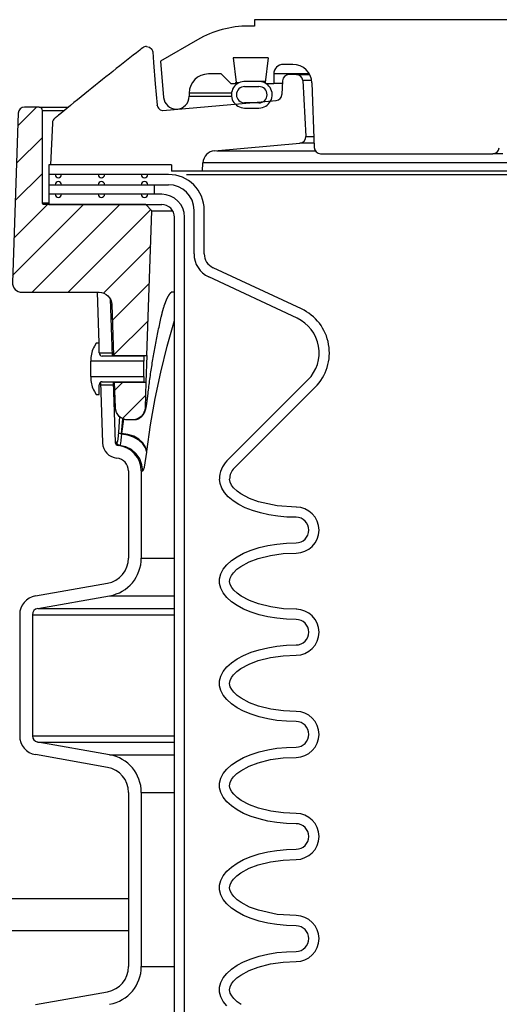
# Model space of a CAD drawing. Extents: x 1529 to 4201, y -422 to 622.
# Tile 325 of 460: x 2221.56 to 2226.25, y 494.76 to 504.39. Entities that reach past the tile are written whole.
import ezdxf

# ---------------------------------------------------------------- set-up
doc = ezdxf.new("R2010")
doc.units = 0
doc.header["$MEASUREMENT"] = 0
doc.layers.add('SPILL-BUCKET', color=1, linetype='CONTINUOUS')
doc.layers.add('TANK-SLAB', color=6, linetype='CONTINUOUS')
pattern_1 = [(45, (8465.96865, -797.75803), (-0.176776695, 0.176776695), [])]

msp = doc.modelspace()

# ---------------------------------------------------------------- hatches: boundary and pattern name
at = {"layer": 'SPILL-BUCKET'}
h = msp.add_hatch(dxfattribs=at)
h.set_pattern_fill('ANSI31', scale=2, style=0)
h.set_pattern_definition(pattern_1)
edge = h.paths.add_edge_path()
edge.add_line((2222.80397, 501.10235), (2222.85344, 502.5188))
edge.add_line((2222.85344, 502.5188), (2222.79523, 502.58122))
edge.add_line((2222.79523, 502.58122), (2221.79713, 502.58122))
edge.add_arc((2221.79681, 502.59652), 0.01531, 181.187215, 271.187215, ccw=False)
edge.add_line((2221.7815, 502.59621), (2221.7815, 503.50244))
edge.add_arc((2221.75025, 503.50244), 0.03125, 0, 90)
edge.add_line((2221.75025, 503.53369), (2221.60843, 503.53369))
edge.add_arc((2221.60843, 503.47119), 0.0625, 90, 178.000024)
edge.add_line((2221.54597, 503.47337), (2221.48822, 501.81945))
edge.add_arc((2221.58191, 501.81618), 0.09375, 178.000024, 270)
edge.add_line((2221.58191, 501.72243), (2222.33638, 501.72243))
edge.add_arc((2222.33634, 501.59747), 0.12496, 1.981123, 89.981076, ccw=False)
edge.add_line((2222.46122, 501.60179), (2222.47866, 501.10235))
edge.add_line((2222.47866, 501.10235), (2222.80397, 501.10235))
h = msp.add_hatch(dxfattribs=at)
h.set_pattern_fill('ANSI31', scale=2, style=0)
h.set_pattern_definition(pattern_1)
edge = h.paths.add_edge_path()
edge.add_line((2222.4877, 500.84353), (2222.79494, 500.84353))
edge.add_line((2222.79494, 500.84353), (2222.78622, 500.59384))
edge.add_arc((2222.66134, 500.59824), 0.12496, 269.981519, 357.981224, ccw=False)
edge.add_line((2222.6613, 500.47328), (2222.62126, 500.47328))
edge.add_arc((2222.6213, 500.59824), 0.12496, 181.981032, 269.981053, ccw=False)
edge.add_line((2222.49642, 500.59392), (2222.4877, 500.84353))

# ---------------------------------------------------------------- linework, layer by layer
at = {"layer": 'SPILL-BUCKET', "linetype": 'Continuous'}
for p, q in [((2228.04285, 504.38936), (2223.85821, 504.38936)), ((2223.85821, 504.38936), (2223.85821, 504.3269)), ((2223.85821, 504.3269), (2223.79971, 504.3269)), ((2223.30005, 504.19302), (2222.93696, 503.98339)), ((2222.93696, 503.98339), (2222.96797, 503.62899)), ((2223.99081, 504.01462), (2223.64965, 504.01462)), ((2223.64965, 504.01462), (2223.67924, 503.77369)), ((2223.99081, 504.01462), (2223.96123, 503.77369)), ((2224.23227, 503.95216), (2224.13926, 503.95216)), ((2223.53031, 503.85847), (2223.40539, 503.85847)), ((2223.53031, 503.85847), (2223.62399, 503.76479)), ((2224.05277, 503.85847), (2224.04558, 503.85847)), ((2224.04558, 503.85847), (2224.04558, 503.76479)), ((2224.07432, 503.85847), (2224.05277, 503.85847)), ((2224.11018, 503.85847), (2224.07432, 503.85847)), ((2224.39453, 503.85847), (2224.11018, 503.85847)), ((2223.62399, 503.76479), (2223.69154, 503.76479)), ((2223.67033, 503.76479), (2223.67924, 503.77369)), ((2223.67924, 503.77369), (2223.68651, 503.77369)), ((2223.68651, 503.77369), (2223.70832, 503.77369)), ((2223.89003, 503.78434), (2223.77142, 503.78434)), ((2223.92823, 503.78477), (2223.90757, 503.78477)), ((2223.96261, 503.78477), (2223.92823, 503.78477)), ((2223.96123, 503.77369), (2223.97013, 503.76479)), ((2223.97013, 503.76479), (2224.04558, 503.76479)), ((2224.05506, 503.76479), (2224.04558, 503.76479)), ((2224.08346, 503.76479), (2224.05506, 503.76479)), ((2224.1307, 503.76479), (2224.08346, 503.76479)), ((2224.41952, 503.77133), (2224.44164, 503.13803)), ((2223.21802, 503.6711), (2223.21802, 503.63987)), ((2223.76077, 503.73481), (2223.90068, 503.73481)), ((2223.90068, 503.57492), (2223.76077, 503.57492)), ((2223.76077, 503.52495), (2223.90068, 503.52495)), ((2224.50406, 503.07776), (2226.18997, 503.07776)), ((2226.19594, 503.07776), (2226.18997, 503.07776)), ((2226.21385, 503.07776), (2226.19594, 503.07776)), ((2226.24363, 503.07776), (2226.21385, 503.07776)), ((2226.28519, 503.07776), (2226.24363, 503.07776))]:
    msp.add_line(p, q, dxfattribs=at)
at = {"layer": 'SPILL-BUCKET', "color": 1, "linetype": 'Continuous'}
for p, q in [((2222.66985, 504.04094), (2222.63703, 504.01508)), ((2222.70236, 504.06652), (2222.66985, 504.04094)), ((2222.7349, 504.09206), (2222.70236, 504.06652)), ((2222.74913, 504.1032), (2222.7349, 504.09206)), ((2222.76337, 504.11434), (2222.74913, 504.1032)), ((2222.80186, 504.12763), (2222.83036, 504.12065)), ((2222.83036, 504.12065), (2222.8525, 504.10129)), ((2222.8525, 504.10129), (2222.86333, 504.07386)), ((2222.86333, 504.07386), (2222.87022, 503.97141)), ((2222.57112, 503.96299), (2222.53803, 503.93677)), ((2222.60423, 503.98919), (2222.57112, 503.96299)), ((2222.63703, 504.01508), (2222.60423, 503.98919)), ((2222.87022, 503.97141), (2222.88644, 503.7627)), ((2222.43747, 503.85676), (2222.40375, 503.82984)), ((2222.47122, 503.88366), (2222.43747, 503.85676)), ((2222.50461, 503.91023), (2222.47122, 503.88366)), ((2222.53803, 503.93677), (2222.50461, 503.91023)), ((2224.26737, 503.85223), (2224.19435, 503.85223)), ((2224.26737, 503.85223), (2224.27556, 503.85223)), ((2222.33561, 503.77528), (2222.30117, 503.74762)), ((2222.36967, 503.80257), (2222.33561, 503.77528)), ((2222.40375, 503.82984), (2222.36967, 503.80257)), ((2222.88644, 503.7627), (2222.90557, 503.55414)), ((2224.13195, 503.7925), (2224.12604, 503.65712)), ((2224.32974, 503.79304), (2224.35839, 503.24624)), ((2222.19688, 503.66358), (2222.16169, 503.63512)), ((2222.2318, 503.69177), (2222.19688, 503.66358)), ((2222.26676, 503.71994), (2222.2318, 503.69177)), ((2222.30117, 503.74762), (2222.26676, 503.71994)), ((2222.09109, 503.57787), (2222.05567, 503.54908)), ((2222.12653, 503.60663), (2222.09109, 503.57787)), ((2222.16169, 503.63512), (2222.12653, 503.60663)), ((2222.9586, 503.50047), (2224.06908, 503.59763)), ((2221.96164, 503.47237), (2221.939, 503.45384)), ((2221.98429, 503.49089), (2221.96164, 503.47237)), ((2222.01997, 503.52), (2221.98429, 503.49089)), ((2222.05567, 503.54908), (2222.01997, 503.52)), ((2222.90614, 503.54872), (2222.90722, 503.5433)), ((2222.90722, 503.5433), (2222.91084, 503.53307)), ((2222.91084, 503.53307), (2222.91689, 503.52301)), ((2222.91689, 503.52301), (2222.93459, 503.50737)), ((2222.93459, 503.50737), (2222.95849, 503.5005)), ((2221.87923, 503.3756), (2221.85957, 502.96845)), ((2221.87931, 503.37651), (2221.87923, 503.3756)), ((2221.87942, 503.37775), (2221.87931, 503.37651)), ((2221.87953, 503.37903), (2221.87942, 503.37775)), ((2221.8796, 503.37992), (2221.87953, 503.37903)), ((2221.87968, 503.38084), (2221.8796, 503.37992)), ((2221.90411, 503.42543), (2221.90268, 503.42427)), ((2221.90556, 503.4266), (2221.90411, 503.42543)), ((2221.9075, 503.42817), (2221.90556, 503.4266)), ((2221.90946, 503.42976), (2221.9075, 503.42817)), ((2221.91152, 503.43143), (2221.90946, 503.42976)), ((2221.91359, 503.43311), (2221.91152, 503.43143)), ((2221.91576, 503.43487), (2221.91359, 503.43311)), ((2221.91794, 503.43664), (2221.91576, 503.43487)), ((2221.92018, 503.43846), (2221.91794, 503.43664)), ((2221.92243, 503.4403), (2221.92018, 503.43846)), ((2221.92474, 503.44218), (2221.92243, 503.4403)), ((2221.92707, 503.44408), (2221.92474, 503.44218)), ((2221.92946, 503.44603), (2221.92707, 503.44408)), ((2221.93186, 503.44799), (2221.92946, 503.44603)), ((2221.93432, 503.45), (2221.93186, 503.44799)), ((2221.9368, 503.45203), (2221.93432, 503.45)), ((2221.9379, 503.45293), (2221.9368, 503.45203)), ((2221.93901, 503.45383), (2221.9379, 503.45293)), ((2223.46672, 503.10772), (2224.30147, 503.18075)), ((2223.34847, 502.906), (2223.35286, 502.98982)), ((2221.84393, 502.96845), (2221.84393, 502.58122)), ((2223.04626, 502.96845), (2221.84393, 502.96845)), ((2223.04626, 502.96845), (2223.04626, 502.906)), ((2223.34847, 502.906), (2223.04626, 502.906)), ((2223.01548, 502.87477), (2221.84396, 502.87477)), ((2221.84396, 502.77484), (2223.01548, 502.77484)), ((2222.94883, 502.68115), (2221.84393, 502.68115)), ((2221.84393, 502.58122), (2222.94883, 502.58122)), ((2223.26531, 502.09813), (2223.26531, 502.52501)), ((2223.36524, 502.09813), (2223.36524, 502.52501)), ((2223.07374, 488.25874), (2223.07374, 502.4563)), ((2223.17367, 488.25874), (2223.17367, 502.4563)), ((2224.3157, 501.55982), (2223.45143, 501.96284)), ((2224.27347, 501.46925), (2223.4092, 501.87227)), ((2222.31813, 501.72243), (2222.33558, 501.22277)), ((2222.44535, 501.65859), (2222.46492, 501.09826)), ((2222.30677, 501.22277), (2222.29027, 501.1942)), ((2222.33675, 501.22277), (2222.30677, 501.22277)), ((2222.33675, 501.12824), (2222.33675, 501.22277)), ((2222.2568, 501.06929), (2222.2568, 501.04839)), ((2222.77395, 501.09826), (2222.36673, 501.09826)), ((2222.46385, 501.12896), (2222.46384, 501.12908)), ((2222.47882, 501.0994), (2222.47875, 501.10066)), ((2222.47891, 501.09764), (2222.47882, 501.0994)), ((2222.77395, 501.09826), (2222.77395, 501.04839)), ((2222.2568, 501.04265), (2222.2568, 501.04839)), ((2222.77395, 501.04839), (2222.2568, 501.04839)), ((2222.2568, 501.02629), (2222.2568, 501.04265)), ((2222.2568, 501.00182), (2222.2568, 501.02629)), ((2222.2568, 500.97294), (2222.2568, 501.00182)), ((2222.2568, 500.94407), (2222.2568, 500.97294)), ((2222.77395, 501.04265), (2222.77395, 501.04839)), ((2222.77395, 501.02629), (2222.77395, 501.04265)), ((2222.77395, 501.00182), (2222.77395, 501.02629)), ((2222.77395, 500.97294), (2222.77395, 501.00182)), ((2222.77395, 500.94407), (2222.77395, 500.97294)), ((2222.2568, 500.91959), (2222.2568, 500.94407)), ((2222.2568, 500.90324), (2222.2568, 500.91959)), ((2222.2568, 500.89749), (2222.2568, 500.90324)), ((2222.2568, 500.89749), (2222.77395, 500.89749)), ((2222.2568, 500.89749), (2222.2568, 500.8766)), ((2222.77395, 500.91959), (2222.77395, 500.94407)), ((2222.77395, 500.90324), (2222.77395, 500.91959)), ((2222.77395, 500.89749), (2222.77395, 500.90324)), ((2222.77395, 500.89749), (2222.77395, 500.84763)), ((2223.58726, 500.07182), (2224.38008, 500.86464)), ((2222.33675, 500.72311), (2222.33675, 500.81765)), ((2222.34888, 500.84174), (2222.36958, 500.24898)), ((2222.36673, 500.84763), (2222.77395, 500.84763)), ((2222.47367, 500.84763), (2222.49442, 500.25334)), ((2222.48764, 500.84689), (2222.48762, 500.84802)), ((2222.48768, 500.84514), (2222.48764, 500.84689)), ((2223.65793, 500.00115), (2224.45075, 500.79397)), ((2222.29027, 500.75168), (2222.30677, 500.72311)), ((2222.30677, 500.72311), (2222.33675, 500.72311)), ((2222.62467, 499.97457), (2222.62467, 499.12188)), ((2222.74959, 499.97457), (2222.74959, 499.12188)), ((2223.51955, 499.84999), (2223.51409, 499.89516)), ((2223.53587, 499.80548), (2223.51955, 499.84999)), ((2223.56279, 499.76228), (2223.53587, 499.80548)), ((2223.61942, 499.86403), (2223.61402, 499.89516)), ((2223.63342, 499.8355), (2223.61942, 499.86403)), ((2223.65272, 499.81009), (2223.63342, 499.8355)), ((2223.68657, 499.77762), (2223.65272, 499.81009)), ((2223.59994, 499.72101), (2223.56279, 499.76228)), ((2223.64676, 499.68228), (2223.59994, 499.72101)), ((2223.72458, 499.75007), (2223.68657, 499.77762)), ((2223.80793, 499.70553), (2223.72458, 499.75007)), ((2223.89628, 499.67272), (2223.80793, 499.70553)), ((2223.70258, 499.64666), (2223.64676, 499.68228)), ((2223.76658, 499.61466), (2223.70258, 499.64666)), ((2223.83782, 499.58675), (2223.76658, 499.61466)), ((2224.07747, 499.6326), (2223.89628, 499.67272)), ((2224.26358, 499.62035), (2224.07747, 499.6326)), ((2224.2696, 499.62035), (2224.26358, 499.62035)), ((2223.91527, 499.56334), (2223.83782, 499.58675)), ((2223.99781, 499.54477), (2223.91527, 499.56334)), ((2224.08421, 499.53131), (2223.99781, 499.54477)), ((2224.17324, 499.52315), (2224.08421, 499.53131)), ((2224.26358, 499.52042), (2224.17324, 499.52315)), ((2223.82304, 499.19902), (2223.90251, 499.22423)), ((2223.90251, 499.22423), (2223.98767, 499.24427)), ((2223.98767, 499.24427), (2224.07719, 499.25881)), ((2224.07719, 499.25881), (2224.16964, 499.26763)), ((2224.16964, 499.26763), (2224.26358, 499.27059)), ((2223.63076, 499.09664), (2223.68609, 499.13471)), ((2223.68609, 499.13471), (2223.75052, 499.16902)), ((2223.75052, 499.16902), (2223.82304, 499.19902)), ((2223.89315, 499.1173), (2224.0144, 499.14794)), ((2224.0144, 499.14794), (2224.13822, 499.16523)), ((2224.13822, 499.16523), (2224.26358, 499.17066)), ((2223.55077, 499.01165), (2223.58542, 499.0554)), ((2223.58542, 499.0554), (2223.63076, 499.09664)), ((2223.6844, 499.01158), (2223.72245, 499.03954)), ((2223.72245, 499.03954), (2223.80517, 499.08431)), ((2223.80517, 499.08431), (2223.89315, 499.1173)), ((2223.51557, 498.91937), (2223.52737, 498.96606)), ((2223.52737, 498.96606), (2223.55077, 499.01165)), ((2223.6185, 498.92382), (2223.63174, 498.95262)), ((2223.63174, 498.95262), (2223.65064, 498.97851)), ((2223.65064, 498.97851), (2223.6844, 499.01158)), ((2221.71461, 498.75178), (2222.41823, 498.87585)), ((2223.51557, 498.87232), (2223.51557, 498.91937)), ((2223.52737, 498.82562), (2223.51557, 498.87232)), ((2223.61407, 498.89306), (2223.6185, 498.92382)), ((2223.62025, 498.86252), (2223.61407, 498.89306)), ((2223.63468, 498.83429), (2223.62025, 498.86252)), ((2221.7363, 498.62876), (2222.43992, 498.75283)), ((2223.55077, 498.78004), (2223.52737, 498.82562)), ((2223.58542, 498.73629), (2223.55077, 498.78004)), ((2223.65416, 498.80916), (2223.63468, 498.83429)), ((2223.68843, 498.77683), (2223.65416, 498.80916)), ((2223.72675, 498.74936), (2223.68843, 498.77683)), ((2223.80968, 498.70545), (2223.72675, 498.74936)), ((2223.63076, 498.69505), (2223.58542, 498.73629)), ((2223.68609, 498.65697), (2223.63076, 498.69505)), ((2223.75052, 498.62267), (2223.68609, 498.65697)), ((2223.89758, 498.673), (2223.80968, 498.70545)), ((2224.01737, 498.64315), (2223.89758, 498.673)), ((2221.55978, 498.56726), (2221.55978, 497.38273)), ((2221.68469, 498.56726), (2221.68469, 497.38273)), ((2223.82304, 498.59267), (2223.75052, 498.62267)), ((2223.90251, 498.56745), (2223.82304, 498.59267)), ((2223.98767, 498.54742), (2223.90251, 498.56745)), ((2224.13946, 498.62632), (2224.01737, 498.64315)), ((2224.26358, 498.62103), (2224.13946, 498.62632)), ((2224.27005, 498.62103), (2224.26358, 498.62103)), ((2224.07719, 498.53287), (2223.98767, 498.54742)), ((2224.16964, 498.52406), (2224.07719, 498.53287)), ((2224.26358, 498.5211), (2224.16964, 498.52406)), ((2224.07719, 498.2595), (2224.16964, 498.26832)), ((2224.16964, 498.26832), (2224.26358, 498.27127)), ((2223.68609, 498.1354), (2223.75052, 498.1697)), ((2223.75052, 498.1697), (2223.82304, 498.1997)), ((2223.82304, 498.1997), (2223.90251, 498.22492)), ((2223.90251, 498.22492), (2223.98767, 498.24496)), ((2223.98767, 498.24496), (2224.07719, 498.2595)), ((2224.0144, 498.14863), (2224.13822, 498.16591)), ((2224.13822, 498.16591), (2224.26358, 498.17134)), ((2223.58542, 498.05609), (2223.63076, 498.09732)), ((2223.63076, 498.09732), (2223.68609, 498.1354)), ((2223.72245, 498.04023), (2223.80517, 498.08499)), ((2223.80517, 498.08499), (2223.89315, 498.11798)), ((2223.89315, 498.11798), (2224.0144, 498.14863)), ((2223.52737, 497.96675), (2223.55077, 498.01233)), ((2223.55077, 498.01233), (2223.58542, 498.05609)), ((2223.63174, 497.95331), (2223.65064, 497.9792)), ((2223.65064, 497.9792), (2223.6844, 498.01226)), ((2223.6844, 498.01226), (2223.72245, 498.04023)), ((2223.51557, 497.92006), (2223.52737, 497.96675)), ((2223.51557, 497.873), (2223.51557, 497.92006)), ((2223.61407, 497.89374), (2223.6185, 497.92451)), ((2223.62025, 497.8632), (2223.61407, 497.89374)), ((2223.6185, 497.92451), (2223.63174, 497.95331)), ((2223.52737, 497.82631), (2223.51557, 497.873)), ((2223.55077, 497.78073), (2223.52737, 497.82631)), ((2223.58542, 497.73697), (2223.55077, 497.78073)), ((2223.63468, 497.83498), (2223.62025, 497.8632)), ((2223.65416, 497.80985), (2223.63468, 497.83498)), ((2223.68843, 497.77752), (2223.65416, 497.80985)), ((2223.63076, 497.69573), (2223.58542, 497.73697)), ((2223.68609, 497.65766), (2223.63076, 497.69573)), ((2223.72675, 497.75004), (2223.68843, 497.77752)), ((2223.80968, 497.70613), (2223.72675, 497.75004)), ((2223.89758, 497.67369), (2223.80968, 497.70613)), ((2223.75052, 497.62335), (2223.68609, 497.65766)), ((2223.82304, 497.59335), (2223.75052, 497.62335)), ((2223.90251, 497.56814), (2223.82304, 497.59335)), ((2224.01737, 497.64383), (2223.89758, 497.67369)), ((2224.13946, 497.627), (2224.01737, 497.64383)), ((2224.26358, 497.62172), (2224.13946, 497.627)), ((2223.98767, 497.5481), (2223.90251, 497.56814)), ((2224.07719, 497.53356), (2223.98767, 497.5481)), ((2224.16964, 497.52474), (2224.07719, 497.53356)), ((2224.26358, 497.52178), (2224.16964, 497.52474)), ((2222.43992, 497.19715), (2221.7363, 497.32122)), ((2223.82304, 497.20038), (2223.90251, 497.2256)), ((2223.90251, 497.2256), (2223.98767, 497.24564)), ((2223.98767, 497.24564), (2224.07719, 497.26018)), ((2224.07719, 497.26018), (2224.16964, 497.269)), ((2224.16964, 497.269), (2224.26358, 497.27195)), ((2222.41823, 497.07414), (2221.71461, 497.1982)), ((2223.63076, 497.09801), (2223.68609, 497.13608)), ((2223.68609, 497.13608), (2223.75052, 497.17039)), ((2223.75052, 497.17039), (2223.82304, 497.20038)), ((2223.80517, 497.08568), (2223.89315, 497.11866)), ((2223.89315, 497.11866), (2224.0144, 497.14931)), ((2224.0144, 497.14931), (2224.13822, 497.16659)), ((2224.13822, 497.16659), (2224.26358, 497.17202)), ((2223.52737, 496.96743), (2223.55077, 497.01301)), ((2223.55077, 497.01301), (2223.58542, 497.05677)), ((2223.58542, 497.05677), (2223.63076, 497.09801)), ((2223.65064, 496.97988), (2223.6844, 497.01295)), ((2223.6844, 497.01295), (2223.72245, 497.04091)), ((2223.72245, 497.04091), (2223.80517, 497.08568)), ((2223.51557, 496.92074), (2223.52737, 496.96743)), ((2223.51557, 496.87368), (2223.51557, 496.92074)), ((2223.61407, 496.89442), (2223.6185, 496.92519)), ((2223.6185, 496.92519), (2223.63174, 496.95399)), ((2223.63174, 496.95399), (2223.65064, 496.97988)), ((2222.62467, 496.8281), (2222.62467, 495.12461)), ((2222.74959, 496.8281), (2222.74959, 495.12461)), ((2223.52737, 496.82699), (2223.51557, 496.87368)), ((2223.55077, 496.78141), (2223.52737, 496.82699)), ((2223.62025, 496.86388), (2223.61407, 496.89442)), ((2223.63468, 496.83566), (2223.62025, 496.86388)), ((2223.65416, 496.81053), (2223.63468, 496.83566)), ((2223.58542, 496.73765), (2223.55077, 496.78141)), ((2223.63076, 496.69641), (2223.58542, 496.73765)), ((2223.68843, 496.7782), (2223.65416, 496.81053)), ((2223.72675, 496.75072), (2223.68843, 496.7782)), ((2223.80968, 496.70681), (2223.72675, 496.75072)), ((2223.68609, 496.65834), (2223.63076, 496.69641)), ((2223.75052, 496.62404), (2223.68609, 496.65834)), ((2223.82304, 496.59404), (2223.75052, 496.62404)), ((2223.89758, 496.67437), (2223.80968, 496.70681)), ((2224.01737, 496.64452), (2223.89758, 496.67437)), ((2224.13946, 496.62768), (2224.01737, 496.64452)), ((2224.26358, 496.6224), (2224.13946, 496.62768)), ((2223.90251, 496.56882), (2223.82304, 496.59404)), ((2223.98767, 496.54878), (2223.90251, 496.56882)), ((2224.07719, 496.53424), (2223.98767, 496.54878)), ((2224.16964, 496.52542), (2224.07719, 496.53424)), ((2224.26358, 496.52247), (2224.16964, 496.52542)), ((2223.90251, 496.22628), (2223.98767, 496.24632)), ((2223.98767, 496.24632), (2224.07719, 496.26086)), ((2224.07719, 496.26086), (2224.16964, 496.26968)), ((2224.16964, 496.26968), (2224.26358, 496.27264)), ((2223.68609, 496.13676), (2223.75052, 496.17107)), ((2223.75052, 496.17107), (2223.82304, 496.20107)), ((2223.82304, 496.20107), (2223.90251, 496.22628)), ((2223.89315, 496.11935), (2224.0144, 496.14999)), ((2224.0144, 496.14999), (2224.13822, 496.16728)), ((2224.13822, 496.16728), (2224.26358, 496.17271)), ((2223.55077, 496.0137), (2223.58542, 496.05745)), ((2223.58542, 496.05745), (2223.63076, 496.09869)), ((2223.63076, 496.09869), (2223.68609, 496.13676)), ((2223.72245, 496.04159), (2223.80517, 496.08636)), ((2223.80517, 496.08636), (2223.89315, 496.11935)), ((2223.51557, 495.92142), (2223.52737, 495.96811)), ((2223.52737, 495.96811), (2223.55077, 496.0137)), ((2223.6185, 495.92587), (2223.63174, 495.95467)), ((2223.63174, 495.95467), (2223.65064, 495.98056)), ((2223.65064, 495.98056), (2223.6844, 496.01363)), ((2223.6844, 496.01363), (2223.72245, 496.04159)), ((2223.51557, 495.87436), (2223.51557, 495.92142)), ((2223.52737, 495.82767), (2223.51557, 495.87436)), ((2223.61407, 495.8951), (2223.6185, 495.92587)), ((2223.62025, 495.86457), (2223.61407, 495.8951)), ((2223.63468, 495.83634), (2223.62025, 495.86457)), ((2223.55077, 495.78209), (2223.52737, 495.82767)), ((2223.58542, 495.73834), (2223.55077, 495.78209)), ((2223.65416, 495.81121), (2223.63468, 495.83634)), ((2223.68843, 495.77888), (2223.65416, 495.81121)), ((2223.72675, 495.75141), (2223.68843, 495.77888)), ((2223.63076, 495.6971), (2223.58542, 495.73834)), ((2223.68609, 495.65902), (2223.63076, 495.6971)), ((2223.75052, 495.62472), (2223.68609, 495.65902)), ((2223.80968, 495.70749), (2223.72675, 495.75141)), ((2223.89758, 495.67505), (2223.80968, 495.70749)), ((2224.07814, 495.63525), (2223.89758, 495.67505)), ((2223.82304, 495.59472), (2223.75052, 495.62472)), ((2223.90251, 495.5695), (2223.82304, 495.59472)), ((2223.98767, 495.54947), (2223.90251, 495.5695)), ((2224.26358, 495.62308), (2224.07814, 495.63525)), ((2224.07719, 495.53492), (2223.98767, 495.54947)), ((2224.16964, 495.52611), (2224.07719, 495.53492)), ((2224.26358, 495.52315), (2224.16964, 495.52611)), ((2223.75052, 495.17175), (2223.82304, 495.20175)), ((2223.82304, 495.20175), (2223.90251, 495.22697)), ((2223.90251, 495.22697), (2223.98767, 495.247)), ((2223.98767, 495.247), (2224.07719, 495.26155)), ((2224.07719, 495.26155), (2224.16964, 495.27037)), ((2224.16964, 495.27037), (2224.26358, 495.27332)), ((2223.58542, 495.05814), (2223.63076, 495.09937)), ((2223.63076, 495.09937), (2223.68609, 495.13745)), ((2223.68609, 495.13745), (2223.75052, 495.17175)), ((2223.72245, 495.04227), (2223.80517, 495.08704)), ((2223.80517, 495.08704), (2223.89315, 495.12003)), ((2223.89315, 495.12003), (2224.0144, 495.15068)), ((2224.0144, 495.15068), (2224.13822, 495.16796)), ((2224.13822, 495.16796), (2224.26358, 495.17339)), ((2223.52737, 494.9688), (2223.55077, 495.01438)), ((2223.55077, 495.01438), (2223.58542, 495.05814)), ((2223.65064, 494.98125), (2223.6844, 495.01431)), ((2223.6844, 495.01431), (2223.72245, 495.04227)), ((2223.51557, 494.92211), (2223.52737, 494.9688)), ((2223.51557, 494.87505), (2223.51557, 494.92211)), ((2223.61407, 494.89579), (2223.6185, 494.92656)), ((2223.62025, 494.86525), (2223.61407, 494.89579)), ((2223.6185, 494.92656), (2223.63174, 494.95536)), ((2223.63174, 494.95536), (2223.65064, 494.98125)), ((2221.71461, 494.75451), (2222.41823, 494.87858)), ((2223.52737, 494.82836), (2223.51557, 494.87505)), ((2223.55077, 494.78278), (2223.52737, 494.82836)), ((2223.63468, 494.83703), (2223.62025, 494.86525)), ((2223.65416, 494.81189), (2223.63468, 494.83703)), ((2223.68843, 494.77956), (2223.65416, 494.81189)), ((2223.58542, 494.73902), (2223.55077, 494.78278)), ((2223.72675, 494.75209), (2223.68843, 494.77956))]:
    msp.add_line(p, q, dxfattribs=at)
at = {"layer": 'SPILL-BUCKET', "color": 7, "linetype": 'Continuous'}
for p, q in [((2224.26737, 503.85223), (2224.39799, 503.85223)), ((2224.4174, 503.79304), (2224.32974, 503.79304)), ((2223.6318, 503.6711), (2223.21802, 503.6711)), ((2223.21802, 503.63987), (2223.6318, 503.63987)), ((2224.44016, 503.18075), (2224.30147, 503.18075)), ((2224.35839, 503.24624), (2224.43787, 503.24624)), ((2223.48851, 503.10772), (2224.451, 503.10772)), ((2234.55108, 502.98982), (2223.35286, 502.98982)), ((2234.54898, 502.906), (2223.34847, 502.906)), ((2223.19253, 502.87477), (2234.54867, 502.87477)), ((2222.8745, 502.77484), (2222.8745, 502.68115)), ((2222.98831, 501.6291), (2222.98944, 501.63197)), ((2222.98944, 501.63197), (2222.99058, 501.63481)), ((2222.99058, 501.63481), (2222.99169, 501.63752)), ((2222.99169, 501.63752), (2222.99279, 501.6402)), ((2222.99279, 501.6402), (2222.99391, 501.64286)), ((2222.99391, 501.64286), (2222.99502, 501.64547)), ((2222.99502, 501.64547), (2222.99613, 501.64804)), ((2222.99613, 501.64804), (2222.99724, 501.65056)), ((2222.99724, 501.65056), (2222.99834, 501.65304)), ((2222.99834, 501.65304), (2222.99945, 501.65547)), ((2222.99945, 501.65547), (2223.00055, 501.65786)), ((2223.00055, 501.65786), (2223.00165, 501.66021)), ((2223.00165, 501.66021), (2223.00274, 501.66251)), ((2223.00274, 501.66251), (2223.00383, 501.66477)), ((2223.00383, 501.66477), (2223.00492, 501.66699)), ((2223.00492, 501.66699), (2223.006, 501.66916)), ((2223.006, 501.66916), (2223.00708, 501.67128)), ((2223.00708, 501.67128), (2223.00816, 501.67337)), ((2223.00816, 501.67337), (2223.00919, 501.67533)), ((2223.00919, 501.67533), (2223.01021, 501.67725)), ((2223.01021, 501.67725), (2223.01128, 501.67922)), ((2223.01128, 501.67922), (2223.01234, 501.68114)), ((2223.01234, 501.68114), (2223.01338, 501.683)), ((2223.01338, 501.683), (2223.01442, 501.68483)), ((2223.01442, 501.68483), (2223.01545, 501.6866)), ((2223.01545, 501.6866), (2223.01647, 501.68832)), ((2223.01647, 501.68832), (2223.01747, 501.68999)), ((2223.01747, 501.68999), (2223.01847, 501.69161)), ((2223.01847, 501.69161), (2223.01944, 501.69318)), ((2223.01944, 501.69318), (2223.02041, 501.6947)), ((2223.02041, 501.6947), (2223.02135, 501.69616)), ((2223.02135, 501.69616), (2223.02229, 501.69758)), ((2223.02229, 501.69758), (2223.0232, 501.69894)), ((2223.0232, 501.69894), (2223.0241, 501.70026)), ((2223.0241, 501.70026), (2223.02499, 501.70155)), ((2223.02499, 501.70155), (2223.02587, 501.7028)), ((2223.02587, 501.7028), (2223.02675, 501.70403)), ((2223.02675, 501.70403), (2223.02762, 501.7052)), ((2223.02762, 501.7052), (2223.02847, 501.70634)), ((2223.02847, 501.70634), (2223.02931, 501.70744)), ((2223.02931, 501.70744), (2223.03013, 501.70849)), ((2223.03013, 501.70849), (2223.03094, 501.70951)), ((2223.03094, 501.70951), (2223.03172, 501.71048)), ((2223.03172, 501.71048), (2223.0325, 501.71141)), ((2223.0325, 501.71141), (2223.03325, 501.7123)), ((2223.03325, 501.7123), (2223.03399, 501.71316)), ((2223.03399, 501.71316), (2223.0347, 501.71397)), ((2223.0347, 501.71397), (2223.0354, 501.71475)), ((2223.0354, 501.71475), (2223.03608, 501.71548)), ((2223.03608, 501.71548), (2223.03674, 501.71619)), ((2223.03674, 501.71619), (2223.03739, 501.71685)), ((2223.03739, 501.71685), (2223.038, 501.71748)), ((2223.038, 501.71748), (2223.0386, 501.71807)), ((2223.0386, 501.71807), (2223.03918, 501.71863)), ((2223.03918, 501.71863), (2223.03974, 501.71915)), ((2223.03974, 501.71915), (2223.04027, 501.71964)), ((2223.04027, 501.71964), (2223.04078, 501.7201)), ((2223.04078, 501.7201), (2223.04127, 501.72052)), ((2223.04127, 501.72052), (2223.04173, 501.72092)), ((2223.04173, 501.72092), (2223.04217, 501.72128)), ((2223.04217, 501.72128), (2223.04259, 501.72161)), ((2223.04259, 501.72161), (2223.04297, 501.72192)), ((2223.04297, 501.72192), (2223.04334, 501.72219)), ((2223.04334, 501.72219), (2223.04367, 501.72244)), ((2223.07365, 501.72243), (2223.04338, 501.72243)), ((2223.04367, 501.72244), (2223.04399, 501.72266)), ((2223.05856, 501.72243), (2223.04367, 501.72243)), ((2223.04399, 501.72266), (2223.04426, 501.72285)), ((2223.04426, 501.72285), (2223.04446, 501.72299)), ((2223.04446, 501.72299), (2223.04464, 501.7231)), ((2223.04464, 501.7231), (2223.04478, 501.72319)), ((2223.04478, 501.72319), (2223.0449, 501.72326)), ((2223.0449, 501.72326), (2223.04503, 501.72333)), ((2223.04503, 501.72333), (2223.04512, 501.72339)), ((2223.04512, 501.72339), (2223.04518, 501.72342)), ((2223.04518, 501.72342), (2223.0452, 501.72343)), ((2223.07376, 501.72243), (2223.05856, 501.72243)), ((2222.95736, 501.53185), (2222.95842, 501.53588)), ((2222.95842, 501.53588), (2222.95949, 501.53988)), ((2222.95949, 501.53988), (2222.96057, 501.54383)), ((2222.96057, 501.54383), (2222.96165, 501.54775)), ((2222.96165, 501.54775), (2222.96273, 501.55161)), ((2222.96273, 501.55161), (2222.96381, 501.55544)), ((2222.96381, 501.55544), (2222.9649, 501.55922)), ((2222.9649, 501.55922), (2222.96599, 501.56297)), ((2222.96599, 501.56297), (2222.96708, 501.56667)), ((2222.96708, 501.56667), (2222.96818, 501.57033)), ((2222.96818, 501.57033), (2222.96928, 501.57394)), ((2222.96928, 501.57394), (2222.97038, 501.57752)), ((2222.97038, 501.57752), (2222.97259, 501.58454)), ((2222.97259, 501.58454), (2222.9737, 501.58799)), ((2222.9737, 501.58799), (2222.97481, 501.5914)), ((2222.97481, 501.5914), (2222.97592, 501.59477)), ((2222.97592, 501.59477), (2222.97704, 501.5981)), ((2222.97704, 501.5981), (2222.97816, 501.60138)), ((2222.97816, 501.60138), (2222.97928, 501.60463)), ((2222.97928, 501.60463), (2222.9804, 501.60783)), ((2222.9804, 501.60783), (2222.98153, 501.61099)), ((2222.98153, 501.61099), (2222.98265, 501.61411)), ((2222.98265, 501.61411), (2222.98378, 501.61719)), ((2222.98378, 501.61719), (2222.98491, 501.62023)), ((2222.98491, 501.62023), (2222.98604, 501.62323)), ((2222.98604, 501.62323), (2222.98718, 501.62618)), ((2222.98718, 501.62618), (2222.98831, 501.6291)), ((2222.93417, 501.4329), (2222.93804, 501.45026)), ((2222.93804, 501.45026), (2222.94174, 501.46668)), ((2222.94174, 501.46668), (2222.94548, 501.4831)), ((2222.94548, 501.4831), (2222.94628, 501.48657)), ((2222.94628, 501.48657), (2222.94708, 501.49004)), ((2222.94708, 501.49004), (2222.94803, 501.49415)), ((2222.94803, 501.49415), (2222.94899, 501.49823)), ((2222.94899, 501.49823), (2222.95002, 501.50258)), ((2222.95002, 501.50258), (2222.95106, 501.50689)), ((2222.95106, 501.50689), (2222.95209, 501.51114)), ((2222.95209, 501.51114), (2222.95314, 501.51535)), ((2222.95314, 501.51535), (2222.95417, 501.51948)), ((2222.95417, 501.51948), (2222.95521, 501.52358)), ((2222.95521, 501.52358), (2222.95628, 501.52773)), ((2222.95628, 501.52773), (2222.95736, 501.53185)), ((2223.00231, 501.19431), (2223.07374, 501.44631)), ((2222.91188, 501.32851), (2222.91548, 501.34594)), ((2222.91548, 501.34594), (2222.91913, 501.36335)), ((2222.91913, 501.36335), (2222.92283, 501.38076)), ((2222.92283, 501.38076), (2222.92657, 501.39815)), ((2222.92657, 501.39815), (2222.93035, 501.41553)), ((2222.93035, 501.41553), (2222.93417, 501.4329)), ((2222.89448, 501.24121), (2222.89787, 501.25869)), ((2222.89787, 501.25869), (2222.90131, 501.27616)), ((2222.90131, 501.27616), (2222.90479, 501.29362)), ((2222.90479, 501.29362), (2222.90831, 501.31108)), ((2222.90831, 501.31108), (2222.91188, 501.32851)), ((2222.87504, 501.13611), (2222.87817, 501.15365)), ((2222.87817, 501.15365), (2222.88135, 501.17118)), ((2222.88135, 501.17118), (2222.88457, 501.1887)), ((2222.88457, 501.1887), (2222.88783, 501.20622)), ((2222.88783, 501.20622), (2222.89113, 501.22372)), ((2222.89113, 501.22372), (2222.89448, 501.24121)), ((2222.93963, 500.93983), (2223.00231, 501.19431)), ((2222.86005, 501.04825), (2222.86296, 501.06584)), ((2222.86296, 501.06584), (2222.86592, 501.08342)), ((2222.86592, 501.08342), (2222.86892, 501.10099)), ((2222.86892, 501.10099), (2222.87196, 501.11855)), ((2222.87196, 501.11855), (2222.87504, 501.13611)), ((2222.8435, 500.94252), (2222.84615, 500.96017)), ((2222.84615, 500.96017), (2222.84884, 500.9778)), ((2222.84884, 500.9778), (2222.85158, 500.99543)), ((2222.85158, 500.99543), (2222.85436, 501.01304)), ((2222.85436, 501.01304), (2222.85718, 501.03065)), ((2222.85718, 501.03065), (2222.86005, 501.04825)), ((2222.83093, 500.85419), (2222.83336, 500.87187)), ((2222.83336, 500.87187), (2222.83583, 500.88955)), ((2222.83583, 500.88955), (2222.83834, 500.90721)), ((2222.83834, 500.90721), (2222.8409, 500.92487)), ((2222.8409, 500.92487), (2222.8435, 500.94252)), ((2222.88576, 500.6832), (2222.93963, 500.93983)), ((2222.8173, 500.74794), (2222.81946, 500.76566)), ((2222.81946, 500.76566), (2222.82167, 500.78338)), ((2222.82167, 500.78338), (2222.82392, 500.80109)), ((2222.82392, 500.80109), (2222.82621, 500.8188)), ((2222.82621, 500.8188), (2222.82855, 500.8365)), ((2222.82855, 500.8365), (2222.83093, 500.85419)), ((2222.80774, 500.66652), (2222.80809, 500.66939)), ((2222.80809, 500.66939), (2222.80845, 500.67229)), ((2222.80845, 500.67229), (2222.80881, 500.67522)), ((2222.80881, 500.67522), (2222.80917, 500.67819)), ((2222.80917, 500.67819), (2222.80953, 500.68118)), ((2222.80953, 500.68118), (2222.80988, 500.68422)), ((2222.80988, 500.68422), (2222.81024, 500.68728)), ((2222.81024, 500.68728), (2222.81059, 500.69029)), ((2222.81059, 500.69029), (2222.81093, 500.69336)), ((2222.81093, 500.69336), (2222.81097, 500.69366)), ((2222.81097, 500.69366), (2222.811, 500.69396)), ((2222.811, 500.69395), (2222.81205, 500.70321)), ((2222.81205, 500.70321), (2222.81312, 500.71247)), ((2222.81312, 500.71247), (2222.81519, 500.73021)), ((2222.81519, 500.73021), (2222.8173, 500.74794)), ((2222.84077, 500.42473), (2222.88576, 500.6832)), ((2222.79131, 500.572), (2222.79172, 500.57348)), ((2222.79172, 500.57348), (2222.79212, 500.57493)), ((2222.79212, 500.57493), (2222.79252, 500.57644)), ((2222.79252, 500.57644), (2222.7929, 500.57794)), ((2222.7929, 500.57794), (2222.7934, 500.57992)), ((2222.7934, 500.57992), (2222.79387, 500.58188)), ((2222.79387, 500.58188), (2222.79444, 500.58433)), ((2222.79444, 500.58433), (2222.795, 500.58678)), ((2222.795, 500.58678), (2222.79565, 500.58977)), ((2222.79565, 500.58977), (2222.79628, 500.59279)), ((2222.79628, 500.59279), (2222.79679, 500.59532)), ((2222.79679, 500.59532), (2222.79729, 500.59788)), ((2222.79729, 500.59788), (2222.79775, 500.60025)), ((2222.79775, 500.60025), (2222.7982, 500.60267)), ((2222.7982, 500.60267), (2222.7986, 500.60487)), ((2222.7986, 500.60487), (2222.799, 500.60711)), ((2222.799, 500.60711), (2222.79942, 500.60949)), ((2222.79942, 500.60949), (2222.79983, 500.61192)), ((2222.79983, 500.61192), (2222.80025, 500.61439)), ((2222.80025, 500.61439), (2222.80067, 500.61691)), ((2222.80067, 500.61691), (2222.80107, 500.61937)), ((2222.80107, 500.61937), (2222.80147, 500.62187)), ((2222.80147, 500.62187), (2222.80186, 500.62434)), ((2222.80186, 500.62434), (2222.80224, 500.62684)), ((2222.80224, 500.62684), (2222.80262, 500.62933)), ((2222.80262, 500.62933), (2222.803, 500.63185)), ((2222.803, 500.63185), (2222.80337, 500.63436)), ((2222.80337, 500.63436), (2222.80375, 500.63691)), ((2222.80375, 500.63691), (2222.80411, 500.63945)), ((2222.80411, 500.63945), (2222.80448, 500.64203)), ((2222.80448, 500.64203), (2222.80484, 500.64463)), ((2222.80484, 500.64463), (2222.80521, 500.64727)), ((2222.80521, 500.64727), (2222.80557, 500.64993)), ((2222.80557, 500.64993), (2222.80593, 500.65263)), ((2222.80593, 500.65263), (2222.8063, 500.65535)), ((2222.8063, 500.65535), (2222.80666, 500.6581)), ((2222.80666, 500.6581), (2222.80702, 500.66087)), ((2222.80702, 500.66087), (2222.80738, 500.66368)), ((2222.80738, 500.66368), (2222.80774, 500.66652)), ((2222.53714, 500.5066), (2222.52525, 500.35396)), ((2222.55685, 500.34143), (2222.56735, 500.48551)), ((2222.57582, 500.48185), (2222.55685, 500.34143)), ((2222.68921, 500.4752), (2222.69284, 500.4759)), ((2222.69284, 500.4759), (2222.69511, 500.47639)), ((2222.69511, 500.47639), (2222.69738, 500.47693)), ((2222.69738, 500.47693), (2222.69962, 500.47751)), ((2222.69962, 500.47751), (2222.70186, 500.47812)), ((2222.70186, 500.47812), (2222.70407, 500.47878)), ((2222.70407, 500.47878), (2222.70627, 500.47947)), ((2222.70627, 500.47947), (2222.70846, 500.48021)), ((2222.70846, 500.48021), (2222.71062, 500.48098)), ((2222.71062, 500.48098), (2222.71277, 500.48179)), ((2222.71277, 500.48179), (2222.7149, 500.48264)), ((2222.7149, 500.48264), (2222.71701, 500.48352)), ((2222.71701, 500.48352), (2222.71909, 500.48444)), ((2222.71909, 500.48444), (2222.72116, 500.4854)), ((2222.72116, 500.4854), (2222.7232, 500.48639)), ((2222.7232, 500.48639), (2222.72522, 500.48742)), ((2222.72522, 500.48742), (2222.72722, 500.48848)), ((2222.72722, 500.48848), (2222.72919, 500.48957)), ((2222.72919, 500.48957), (2222.73114, 500.49069)), ((2222.73114, 500.49069), (2222.73306, 500.49184)), ((2222.73306, 500.49184), (2222.73495, 500.49303)), ((2222.73495, 500.49303), (2222.73682, 500.49425)), ((2222.73682, 500.49425), (2222.73866, 500.49549)), ((2222.73866, 500.49549), (2222.74049, 500.49677)), ((2222.74049, 500.49677), (2222.74229, 500.49808)), ((2222.74229, 500.49808), (2222.74403, 500.4994)), ((2222.74403, 500.4994), (2222.74575, 500.50074)), ((2222.74575, 500.50074), (2222.74742, 500.5021)), ((2222.74742, 500.5021), (2222.74908, 500.50349)), ((2222.74908, 500.50349), (2222.75069, 500.50489)), ((2222.75069, 500.50489), (2222.75227, 500.50632)), ((2222.75227, 500.50632), (2222.75381, 500.50775)), ((2222.75381, 500.50775), (2222.75532, 500.5092)), ((2222.75532, 500.5092), (2222.75679, 500.51066)), ((2222.75679, 500.51066), (2222.75823, 500.51214)), ((2222.75823, 500.51214), (2222.75962, 500.51361)), ((2222.75962, 500.51361), (2222.76099, 500.5151)), ((2222.76099, 500.5151), (2222.7623, 500.51658)), ((2222.7623, 500.51658), (2222.76358, 500.51808)), ((2222.76358, 500.51808), (2222.76482, 500.51956)), ((2222.76482, 500.51956), (2222.76602, 500.52105)), ((2222.76602, 500.52105), (2222.76717, 500.52252)), ((2222.76717, 500.52252), (2222.7683, 500.524)), ((2222.7683, 500.524), (2222.76937, 500.52545)), ((2222.76937, 500.52545), (2222.77042, 500.52691)), ((2222.77042, 500.52691), (2222.77141, 500.52834)), ((2222.77141, 500.52834), (2222.77238, 500.52977)), ((2222.77238, 500.52977), (2222.7733, 500.53118)), ((2222.7733, 500.53118), (2222.7742, 500.53257)), ((2222.7742, 500.53257), (2222.77505, 500.53395)), ((2222.77505, 500.53395), (2222.77588, 500.53531)), ((2222.77588, 500.53531), (2222.77667, 500.53665)), ((2222.77667, 500.53665), (2222.77743, 500.53798)), ((2222.77743, 500.53798), (2222.77816, 500.53928)), ((2222.77816, 500.53928), (2222.77887, 500.54058)), ((2222.77887, 500.54058), (2222.77954, 500.54185)), ((2222.77954, 500.54185), (2222.78019, 500.54311)), ((2222.78019, 500.54311), (2222.78082, 500.54435)), ((2222.78082, 500.54435), (2222.78143, 500.54558)), ((2222.78143, 500.54558), (2222.78201, 500.5468)), ((2222.78201, 500.5468), (2222.78257, 500.548)), ((2222.78257, 500.548), (2222.78312, 500.54919)), ((2222.78312, 500.54919), (2222.78364, 500.55037)), ((2222.78364, 500.55037), (2222.78415, 500.55155)), ((2222.78415, 500.55155), (2222.78464, 500.5527)), ((2222.78464, 500.5527), (2222.78512, 500.55387)), ((2222.78512, 500.55387), (2222.78559, 500.55501)), ((2222.78559, 500.55501), (2222.78604, 500.55617)), ((2222.78604, 500.55617), (2222.78648, 500.55731)), ((2222.78648, 500.55731), (2222.78692, 500.55847)), ((2222.78692, 500.55847), (2222.78734, 500.55961)), ((2222.78734, 500.55961), (2222.78776, 500.56078)), ((2222.78776, 500.56078), (2222.78816, 500.56193)), ((2222.78816, 500.56193), (2222.78857, 500.56313)), ((2222.78857, 500.56313), (2222.78896, 500.5643)), ((2222.78896, 500.5643), (2222.78936, 500.56553)), ((2222.78936, 500.56553), (2222.78974, 500.56674)), ((2222.78974, 500.56674), (2222.79014, 500.56802)), ((2222.79014, 500.56802), (2222.79052, 500.56928)), ((2222.79052, 500.56928), (2222.79092, 500.57065)), ((2222.79092, 500.57065), (2222.79131, 500.572)), ((2222.66734, 500.47328), (2222.66287, 500.47328)), ((2222.80474, 500.16478), (2222.84077, 500.42473)), ((2222.51904, 500.2872), (2222.51545, 500.26685)), ((2222.52243, 500.31706), (2222.51904, 500.2872)), ((2222.52525, 500.35396), (2222.52243, 500.31706)), ((2222.53528, 500.33939), (2222.52525, 500.35396)), ((2222.55626, 500.33297), (2222.53528, 500.33939)), ((2222.55419, 500.30772), (2222.55036, 500.27245)), ((2222.55626, 500.33297), (2222.55419, 500.30772)), ((2222.55685, 500.34143), (2222.55626, 500.33297)), ((2222.61708, 500.32375), (2222.55626, 500.33297)), ((2222.61772, 500.33225), (2222.55685, 500.34143)), ((2222.67418, 500.30438), (2222.61708, 500.32375)), ((2222.6749, 500.31289), (2222.61772, 500.33225)), ((2222.7241, 500.27602), (2222.67418, 500.30438)), ((2222.7249, 500.28454), (2222.6749, 500.31289)), ((2222.76469, 500.2489), (2222.7249, 500.28454)), ((2222.49812, 500.25334), (2222.49442, 500.25334)), ((2222.50922, 500.25334), (2222.49812, 500.25334)), ((2222.51043, 500.25387), (2222.50922, 500.25334)), ((2222.5177, 500.23299), (2222.50922, 500.25334)), ((2222.51165, 500.25543), (2222.51043, 500.25387)), ((2222.51545, 500.26685), (2222.51165, 500.25543)), ((2222.53749, 500.22334), (2222.5177, 500.23299)), ((2222.52644, 500.22334), (2222.52276, 500.22334)), ((2222.53749, 500.22334), (2222.52644, 500.22334)), ((2222.53917, 500.22424), (2222.53749, 500.22334)), ((2222.59737, 500.21021), (2222.53749, 500.22334)), ((2222.54264, 500.23151), (2222.53917, 500.22424)), ((2222.54611, 500.2456), (2222.54264, 500.23151)), ((2222.55036, 500.27245), (2222.54611, 500.2456)), ((2222.65223, 500.18285), (2222.59737, 500.21021)), ((2222.76381, 500.2404), (2222.7241, 500.27602)), ((2222.7909, 500.19968), (2222.76381, 500.2404)), ((2222.79185, 500.20816), (2222.76469, 500.2489)), ((2222.80372, 500.15632), (2222.7909, 500.19968)), ((2222.80474, 500.16478), (2222.79185, 500.20816)), ((2222.69878, 500.1429), (2222.65223, 500.18285)), ((2222.7342, 500.09278), (2222.69878, 500.1429)), ((2222.75634, 500.03551), (2222.7342, 500.09278)), ((2222.78882, 500.0545), (2222.79829, 500.11437)), ((2222.79829, 500.11437), (2222.80372, 500.15632)), ((2222.80372, 500.15632), (2222.80474, 500.16478)), ((2222.76387, 499.97457), (2222.75634, 500.03551)), ((2222.77112, 499.98362), (2222.7798, 500.01139)), ((2222.7798, 500.01139), (2222.78882, 500.0545)), ((2222.74959, 499.97457), (2222.75316, 499.97457)), ((2222.75316, 499.97457), (2222.76387, 499.97457)), ((2222.76387, 499.97457), (2222.76391, 499.97457)), ((2222.76391, 499.97457), (2222.77112, 499.98362))]:
    msp.add_line(p, q, dxfattribs=at)
at = {"layer": 'SPILL-BUCKET', "color": 7}
for p, q in [((2221.75025, 503.53369), (2222.03678, 503.53369)), ((2221.7815, 503.50244), (2221.99845, 503.50244)), ((2221.7815, 502.59621), (2221.84393, 502.59621)), ((2222.85344, 502.5188), (2223.05698, 502.5188)), ((2222.33675, 501.12908), (2222.46384, 501.12908)), ((2222.34975, 500.8168), (2222.47474, 500.8168)), ((2222.74959, 499.12188), (2223.07374, 499.12188)), ((2222.43992, 498.75283), (2223.07374, 498.75283)), ((2221.68469, 498.56726), (2223.07374, 498.56726)), ((2221.7363, 498.62876), (2223.07374, 498.62876)), ((2221.68469, 497.38273), (2223.07374, 497.38273)), ((2221.7363, 497.32122), (2223.07374, 497.32122)), ((2222.43992, 497.19715), (2223.07374, 497.19715)), ((2222.74959, 496.8281), (2223.07374, 496.8281)), ((2222.74959, 495.12461), (2223.07374, 495.12461))]:
    msp.add_line(p, q, dxfattribs=at)
at = {"layer": 'SPILL-BUCKET', "color": 1}
msp.add_line((2222.90614, 503.54872), (2222.90557, 503.55414), dxfattribs=at)
at = {"layer": 'SPILL-BUCKET', "color": 2, "linetype": 'Continuous'}
msp.add_line((2222.80397, 501.10235), (2222.79494, 500.84353), dxfattribs=at)
for points in [[(2222.80397, 501.10235), (2222.85344, 502.5188), (2222.79523, 502.58122), (2221.79713, 502.58122, -0.4142136), (2221.7815, 502.59621), (2221.7815, 503.50244, 0.4142136), (2221.75025, 503.53369), (2221.60843, 503.53369, 0.4040263), (2221.54597, 503.47337), (2221.48822, 501.81945, 0.4244747), (2221.58191, 501.72243), (2222.33638, 501.72243, -0.404026), (2222.46122, 501.60179), (2222.47866, 501.10235), (2222.80397, 501.10235)], [(2222.4877, 500.84353), (2222.79494, 500.84353), (2222.78622, 500.59384, -0.4040247), (2222.6613, 500.47328), (2222.62126, 500.47328, -0.4040263), (2222.49642, 500.59392), (2222.4877, 500.84353)]]:
    msp.add_lwpolyline(points, format="xyb", dxfattribs=at)
at = {"layer": 'SPILL-BUCKET', "color": 7}
msp.add_lwpolyline([(2222.68921, 500.4752), (2222.68372, 500.47432), (2222.67718, 500.47353), (2222.66734, 500.47328)], dxfattribs=at)
at = {"layer": 'SPILL-BUCKET', "linetype": 'Continuous'}
for centre, radius, start, end in [((2223.79971, 503.32759), 0.99932, 90, 120), ((2224.13926, 503.85847), 0.09369, 90, 180), ((2224.23227, 503.76479), 0.18737, 2, 90), ((2223.40539, 503.6711), 0.18737, 90, 180), ((2223.76077, 503.65486), 0.12991, 85.299483, 270), ((2223.90068, 503.65486), 0.12991, 270, 94.700517), ((2223.76077, 503.65486), 0.07995, 90, 270), ((2223.90068, 503.65486), 0.07995, 270, 90), ((2223.09241, 503.63987), 0.12491, 185, 270), ((2223.0931, 503.63987), 0.12491, 270, 0), ((2224.50406, 503.14022), 0.06246, 182, 270), ((2226.18997, 503.14022), 0.06246, 270, 355)]:
    msp.add_arc(centre, radius, start, end, dxfattribs=at)
at = {"layer": 'SPILL-BUCKET', "color": 1, "linetype": 'Continuous'}
for centre, radius, start, end in [((2222.80186, 504.06517), 0.06246, 90, 128.05538), ((2224.19435, 503.78977), 0.06246, 90, 177.5), ((2224.26737, 503.78977), 0.06246, 3, 90), ((2224.06364, 503.65985), 0.06246, 275, 357.5), ((2221.94192, 503.37568), 0.06246, 128.929187, 175.282958), ((2224.29602, 503.24298), 0.06246, 275, 3), ((2223.47761, 502.98329), 0.12491, 95, 177), ((2223.01548, 502.52501), 0.34976, 0, 90), ((2223.01548, 502.52501), 0.24983, 0, 90), ((2222.94883, 502.4563), 0.22485, 0, 90), ((2222.94883, 502.4563), 0.12491, 0, 90), ((2223.51452, 502.09813), 0.24921, 180, 245), ((2223.51452, 502.09813), 0.14927, 180, 245), ((2224.1151, 501.12962), 0.47468, 315, 65.000001), ((2224.1151, 501.12962), 0.37474, 315, 65), ((2222.50663, 501.06929), 0.24983, 150, 180), ((2222.36673, 501.12824), 0.02998, 180, 270), ((2222.50663, 500.8766), 0.24983, 180, 210), ((2222.36673, 500.81765), 0.02998, 90, 180), ((2222.52563, 500.25443), 0.15614, 182, 264.718486), ((2222.52563, 500.25443), 0.03123, 182, 264.718486), ((2222.49976, 499.97457), 0.24983, 0, 84.718486), ((2222.49976, 499.97457), 0.12491, 0, 84.718486), ((2223.76392, 499.89516), 0.24983, 135, 180), ((2223.76392, 499.89516), 0.1499, 135, 180), ((2224.26358, 499.3955), 0.22485, 270, 90), ((2224.26358, 499.3955), 0.12491, 270, 90), ((2222.37485, 499.12188), 0.24983, 279.999999, 0), ((2222.37485, 499.12188), 0.37474, 280, 0), ((2221.74715, 498.56726), 0.18737, 100, 180), ((2221.74715, 498.56726), 0.06246, 99.999999, 180), ((2224.26358, 498.39619), 0.22485, 270, 90), ((2224.26358, 498.39619), 0.12491, 270, 90), ((2224.26358, 497.39687), 0.22485, 270, 90), ((2224.26358, 497.39687), 0.12491, 270, 90), ((2221.74715, 497.38273), 0.18737, 180, 260), ((2221.74715, 497.38273), 0.06246, 180, 260.000001), ((2222.37485, 496.8281), 0.37474, 0, 80), ((2222.37485, 496.8281), 0.24983, 0, 80.000001), ((2224.26358, 496.39755), 0.22485, 270, 90), ((2224.26358, 496.39755), 0.12491, 270, 90), ((2224.26358, 495.39824), 0.22485, 270, 90), ((2224.26358, 495.39824), 0.12491, 270, 90), ((2222.37485, 495.12461), 0.24983, 279.999999, 0), ((2222.37485, 495.12461), 0.37474, 280, 0)]:
    msp.add_arc(centre, radius, start, end, dxfattribs=at)
at = {"layer": 'SPILL-BUCKET', "color": 7, "linetype": 'Continuous'}
for centre, start, end in [((2221.93764, 502.87477), 180, 0), ((2221.93764, 502.77484), 0, 180), ((2222.35923, 502.87477), 180, 0), ((2222.35923, 502.77484), 0, 180), ((2222.78082, 502.87477), 180, 0), ((2222.78082, 502.77484), 0, 180), ((2221.93764, 502.68115), 180, 0), ((2222.35923, 502.68115), 180, 0), ((2222.78082, 502.68115), 180, 0)]:
    msp.add_arc(centre, 0.03123, start, end, dxfattribs=at)
at = {"layer": 'TANK-SLAB', "color": 2, "linetype": 'Continuous'}
for p, q in [((2204.08354, 495.79125), (2222.62467, 495.79125)), ((2204.08354, 495.47875), (2222.62467, 495.47875))]:
    msp.add_line(p, q, dxfattribs=at)

doc.saveas('drawing.dxf')
